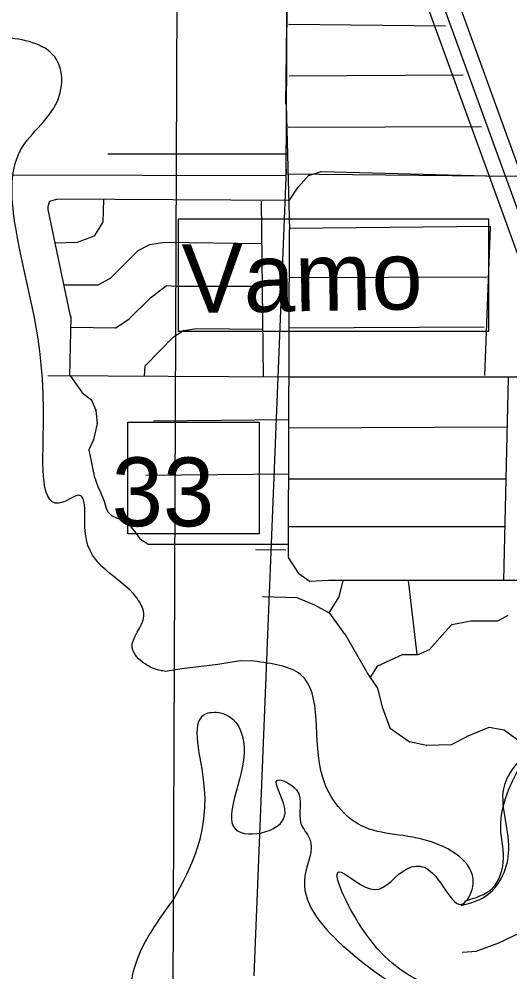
# Model space of a CAD drawing. Extents: x 408847 to 817539, y 923858 to 1151780.
# Drawn here: x 492713 to 495922, y 1046278 to 1052511 of the extents above; entities that cross this region are included whole.
import ezdxf

# ---------------------------------------------------------------- set-up
doc = ezdxf.new("R2010")
doc.units = 0
for name, color, linetype in [('County Route Divided Highway Outline and Fill', 7, 'Continuous'), ('Lakes and Ponds', 7, 'Continuous'), ('Level 12', 7, 'Continuous'), ('Level 39', 7, 'Continuous'), ('Level 43', 7, 'Continuous'), ('Level 6', 7, 'Continuous'), ('Local Roads Paved', 7, 'Continuous'), ('Narrow River Creek and Branch and Slough', 7, 'Continuous'), ('Quad Borders', 7, 'Continuous'), ('Section Lines', 7, 'Continuous'), ('US Routes Highway Center Lines', 7, 'Continuous')]:
    doc.layers.add(name, color=color, linetype=linetype)

msp = doc.modelspace()

# ---------------------------------------------------------------- linework, layer by layer
at = {"layer": 'County Route Divided Highway Outline and Fill'}
msp.add_line((494458.1, 1049036.7), (494258.1, 1049038.4), dxfattribs=at)
at = {"layer": 'Lakes and Ponds'}
msp.add_lwpolyline([(494247.9, 1048310.9), (494159.5, 1048312.5), (494013.5, 1048289), (493777.3, 1048260.1), (493670.3, 1048244.3)], dxfattribs=at)
for points in [[(493670.3, 1048244.3), (493637, 1048250.1), (493536.9, 1048292.5), (493452.9, 1048398.8), (493529, 1048606.4), (493483, 1048724.5), (493146.9, 1049143.9), (493102.9, 1049396), (492998.8, 1049350.4), (492872.9, 1049840.8), (492691.3, 1051145), (492723.5, 1051652.6), (492974, 1051999.4), (492958.1, 1052247.3), (492637.8, 1052388.7), (491939, 1052459.8), (491818.9, 1052532.3), (492057.4, 1053069), (492013.9, 1054216.7), (491863.9, 1054437.3), (491039.2, 1055098.7), (491109.6, 1055766), (491069.6, 1055866.2), (490973.6, 1056066.5), (490625.3, 1056246), (490345.2, 1056607.1), (489800.4, 1056251.7), (489586.2, 1056418.6), (488663.3, 1057771.9)], [(496592.1, 1045768.8), (496209.8, 1045763.6), (495785.7, 1046032.5), (495005.7, 1046492.2), (494818, 1046931.2), (495038.1, 1046816.7), (495252.4, 1046954.7), (495360.5, 1046962.6), (495614.5, 1046723.9), (495678.6, 1046834), (495408.8, 1047128.8), (494952.5, 1047233.5), (494698.7, 1047550.4), (494553.4, 1048223.7), (494247.9, 1048310.9)], [(493721.4, 1046748.6), (493920, 1047537.3), (493948.6, 1047972), (494058.7, 1047963.8), (494184.5, 1047749.3), (494145.8, 1047198.4), (494354, 1047206.2), (494452.2, 1047316.3), (494402.4, 1047532.7), (494526.5, 1047468.4), (494556.2, 1047248), (494614.1, 1047147.8), (494581.8, 1046907.4), (494825.5, 1046454.4), (495667.5, 1045876.4), (496215.5, 1045567.2), (496587.6, 1045543.5)], [(493764, 1045668.7), (493485.8, 1045905.8), (493451.9, 1046239.8), (493721.4, 1046748.6)]]:
    msp.add_spline(points, degree=3, dxfattribs=at)
at = {"layer": 'Level 12'}
msp.add_spline([(495603.3, 1046713.4), (495761.9, 1046773.2), (495913.1, 1047052.1), (495881.6, 1047476.9), (496294.6, 1047971.2), (496438.5, 1048509.7), (496371.8, 1048946.8), (496340.9, 1049045.7), (496285.1, 1049225.1), (496199.4, 1049510.1), (496115.7, 1049787.1), (497150.1, 1050216.1), (497142.2, 1050322.2), (497304.7, 1050638.6), (497839.6, 1051012.6), (498238.7, 1051585.1), (498453, 1051721.1), (499480.1, 1051938.3), (500137.1, 1052304.1), (501176.7, 1052833.8), (501631.7, 1053358.2), (501665.9, 1053474.3), (501682.3, 1053806.9), (500410.7, 1055014.4), (499512.6, 1055498.3), (499222.7, 1055797.1), (499087.1, 1056246.1), (499139.5, 1056468.4), (499556.6, 1057135), (500200.1, 1057899.6), (500386.5, 1058049.6), (500935, 1058091), (501235.6, 1058391.2), (501326.4, 1058954), (501605.6, 1059771.1), (501783.2, 1060031.1)], degree=3, dxfattribs=at)
at = {"layer": 'Level 39'}
msp.add_lwpolyline([(493424, 1049874.7), (494282.4, 1049874.7), (494282.4, 1049142.9), (493424, 1049142.9)], close=True, dxfattribs=at)
at = {"layer": 'Level 43'}
msp.add_lwpolyline([(493753.6, 1050468.5), (495784.6, 1050468.5), (495784.6, 1051202.7), (493753.6, 1051202.7)], close=True, dxfattribs=at)
at = {"layer": 'Level 6'}
for p, q in [((496679.5, 1049606.1), (495500.7, 1052857)), ((495312.6, 1052788.8), (496491.5, 1049537.9))]:
    msp.add_line(p, q, dxfattribs=at)
at = {"layer": 'Local Roads Paved'}
for p, q in [((494479.7, 1054120), (494455.1, 1051955.4)), ((494473.6, 1052478.1), (495500, 1052465.8)), ((494479.7, 1052139.9), (495616.8, 1052146.1)), ((494459.3, 1051952.8), (494480.3, 1051131.9)), ((495736.1, 1051806.2), (494471.9, 1051802)), ((494463.1, 1051627.2), (493292.8, 1051627.2)), ((494539, 1051412.7), (494605.1, 1051487.1)), ((494606.9, 1051488.3), (494689, 1051512.9)), ((494690.2, 1051513), (495853.3, 1051483.7)), ((494476.1, 1051320.4), (494538.7, 1051412.3)), ((492909.9, 1051314), (492902.2, 1051283.2)), ((492964.3, 1051332.8), (492912.6, 1051316.9)), ((494475.4, 1051324.5), (492965.5, 1051333)), ((493262.1, 1051183.3), (493267, 1051331.3)), ((494296.1, 1051320.4), (494308.8, 1050171.7)), ((492902.1, 1051282.2), (492902.1, 1051266.4)), ((492902.1, 1051265.6), (493044.3, 1050579.6)), ((493208.4, 1051095.4), (493261.5, 1051181.3)), ((494473.6, 1049090.4), (494480.3, 1051131.9)), ((495790.5, 1051154.3), (494480.3, 1051141.8)), ((495757.1, 1050178.5), (495794.6, 1051150.1)), ((492947.2, 1051048), (493094, 1051052.3)), ((493095.2, 1051052.6), (493206.4, 1051093.8)), ((493492.9, 1050998.2), (493562.9, 1051035.3)), ((493564.1, 1051035.7), (493667.8, 1051052.3)), ((493668.5, 1051052.4), (494299.1, 1051043.8)), ((493308.6, 1050814.1), (493491.9, 1050997.5)), ((493229.5, 1050772.2), (493307.6, 1050813.4)), ((495773.8, 1050823.5), (494479.2, 1050819.3)), ((493004.5, 1050771.8), (493227.6, 1050771.8)), ((493572, 1050688.1), (493630.4, 1050734)), ((493630.5, 1050734.1), (493675.3, 1050766.7)), ((493678, 1050767.5), (493739.2, 1050763.4)), ((493739.4, 1050763.4), (494302.2, 1050763.4)), ((493434, 1050550.1), (493571.7, 1050687.8)), ((493052.7, 1050561.4), (493043.9, 1050177.8)), ((493044.6, 1050578.6), (493052.3, 1050563.2)), ((493346.8, 1050491.8), (493433.4, 1050549.6)), ((493051.2, 1050495.5), (493344.6, 1050491.2)), ((493723, 1050432.8), (493788.8, 1050474)), ((493790.4, 1050474.5), (493872.9, 1050486.9)), ((493873.6, 1050487), (494305.3, 1050482.7)), ((495752.9, 1050496.8), (494478.2, 1050488.4)), ((493539.4, 1050245.1), (493722.2, 1050432.2)), ((493533.8, 1050175.4), (493538.3, 1050242.6)), ((492902.1, 1050178.5), (494477.1, 1050170.9)), ((493048.6, 1050174.3), (493123.6, 1050070.1)), ((494477.1, 1050170.9), (496351.1, 1050170.1)), ((495911.5, 1050163.8), (495879.9, 1048839.1)), ((493124.4, 1050069.3), (493186, 1050020)), ((493187.1, 1050018.4), (493215.8, 1049952.9)), ((493216.1, 1049951.7), (493224.3, 1049865.1)), ((493224.2, 1049863.7), (493199.4, 1049760)), ((494476.2, 1049889.6), (493592.8, 1049881.1)), ((494476, 1049837.1), (495903.9, 1049843.5)), ((493199.1, 1049759.4), (493170.5, 1049693.8)), ((493170.2, 1049691.4), (493182.5, 1049629.9)), ((493182.5, 1049629.8), (493203.4, 1049521.3)), ((493203.6, 1049520.6), (493228.5, 1049454.1)), ((494475, 1049533.7), (493542.6, 1049525.1)), ((494474.9, 1049504.2), (495895.8, 1049504.2)), ((493228.6, 1049453.8), (493245.3, 1049416.3)), ((493245.3, 1049416.2), (493270.3, 1049357.9)), ((493270.5, 1049357.4), (493282.9, 1049311.8)), ((493283.1, 1049311.3), (493291.1, 1049291.4)), ((493292, 1049290), (493320.1, 1049261.8)), ((493321.4, 1049261), (493349.8, 1049248.8)), ((493350.1, 1049248.7), (493362.4, 1049244.6)), ((493362.7, 1049244.5), (493420.2, 1049219.8)), ((493421.8, 1049218.6), (493463, 1049165)), ((493463, 1049164.9), (493500.3, 1049115.2)), ((495891, 1049190.1), (494473.9, 1049190.1)), ((493501.2, 1049114.3), (493554.1, 1049077.7)), ((493556.4, 1049077), (494473.6, 1049077)), ((494473.6, 1048991), (494473.6, 1049090.4)), ((494542.2, 1048883.7), (494474.2, 1048988.9)), ((494610.6, 1048833.6), (494543.2, 1048882.6)), ((494737.2, 1048839.1), (494613.1, 1048832.9)), ((497939.8, 1048839.1), (494737.4, 1048839.1)), ((494806.5, 1048732.9), (494831, 1048839.1)), ((495315.7, 1048355.4), (495259.3, 1048839.1)), ((494529.4, 1048726), (494304, 1048732.3)), ((494740.6, 1048627.1), (494806, 1048731.7)), ((494636.7, 1048682.1), (494530.8, 1048725.7)), ((494742.8, 1048625.9), (494637, 1048681.9)), ((494843.9, 1048487.5), (494744.1, 1048624.7)), ((495843.4, 1048575.7), (495911.5, 1048612.9)), ((495478.3, 1048481), (495540.2, 1048549.1)), ((495542.3, 1048550.4), (495666.3, 1048575.2)), ((494988.4, 1048236.1), (494844.2, 1048487.1)), ((495397.2, 1048387.5), (495478.2, 1048481)), ((495058.6, 1048280.5), (495220, 1048355)), ((495221.7, 1048355.4), (495320.5, 1048355.4)), ((495322, 1048355.7), (495395.8, 1048386.4)), ((495057.1, 1048136.1), (494988.6, 1048235.9)), ((495009.8, 1048204.9), (495056.9, 1048279)), ((495088.9, 1048010), (495057.7, 1048134.8)), ((495138.7, 1047872.8), (495089, 1048009.6)), ((495264.1, 1047784.1), (495140.2, 1047870.9)), ((495784.8, 1047877.4), (495635.4, 1047815.2)), ((495885.5, 1047859.2), (495787.1, 1047877.7)), ((496030.3, 1047752.6), (495887.2, 1047858.5)), ((495635.1, 1047815), (495541.9, 1047765.3)), ((495377.3, 1047758.7), (495265.5, 1047783.5)), ((495540.1, 1047764.8), (495378.3, 1047758.6)), ((495990, 1046534.4), (495847.9, 1046467.5)), ((495847.6, 1046467.4), (495705.9, 1046413.2)), ((495704.9, 1046412.9), (495609.1, 1046404.6))]:
    msp.add_line(p, q, dxfattribs=at)
msp.add_lwpolyline([(495667, 1048575.2), (495767.1, 1048575.2), (495841.4, 1048575.2)], dxfattribs=at)
for centre, start, end in [((494608.1, 1051484.4), 106.70659, 138.37971), ((494690.1, 1051509), 88.55693, 106.70659), ((494542, 1051410.1), 138.37971, 145.72554), ((492913.8, 1051313.1), 107.11023, 165.97004), ((492965.4, 1051329), 89.67706, 107.11023), ((492906.1, 1051282.2), 165.97004, 180), ((492906.1, 1051266.4), 180, 191.70717), ((493258.1, 1051183.4), 328.25246, 358.09174), ((495790.6, 1051150.3), 357.78899, 90.54765), ((493093.9, 1051056.3), 271.68547, 290.33183), ((493205, 1051097.5), 290.33183, 328.25246), ((493564.8, 1051031.8), 99.09444, 117.90831), ((493668.4, 1051048.4), 89.22015, 99.09444), ((493494.7, 1050994.7), 117.90831, 135.01335), ((493305.7, 1050816.9), 297.76954, 315.01335), ((493227.6, 1050775.8), 270, 297.76954), ((493632.9, 1050730.9), 126.04007, 128.17019), ((493677.7, 1050763.5), 86.18415, 126.04007), ((493739.4, 1050767.4), 266.18415, 270), ((493574.5, 1050685), 128.17019, 135.01335), ((493048.2, 1050580.4), 191.70717, 206.55438), ((493048.7, 1050561.4), 358.6837, 26.55438), ((493431.2, 1050552.9), 303.70239, 315.01335), ((493344.6, 1050495.2), 269.1445, 303.70239), ((493791, 1050470.6), 98.53468, 122.01738), ((493873.5, 1050483), 89.43247, 98.53468), ((493725.1, 1050429.4), 122.01738, 135.65709), ((493542.3, 1050242.3), 135.65709, 176.1877), ((493126.9, 1050072.4), 215.74123, 231.32717), ((493183.5, 1050016.8), 23.61958, 51.32717), ((493212.1, 1049951.3), 5.43781, 23.61958), ((493220.4, 1049864.7), 346.51032, 5.43781), ((493195.5, 1049761), 336.38042, 346.51032), ((493174.2, 1049692.2), 156.38042, 191.3048), ((493178.6, 1049629.1), 10.88058, 11.3048), ((493207.3, 1049522), 190.88058, 200.54727), ((493232.3, 1049455.5), 200.54727, 203.95258), ((493241.7, 1049414.7), 23.18893, 23.95258), ((493266.7, 1049356.3), 15.24834, 23.18893), ((493286.8, 1049312.8), 195.24834, 201.79221), ((493294.8, 1049292.9), 201.79221, 224.98665), ((493323, 1049264.7), 224.98665, 246.79174), ((493351.4, 1049252.5), 246.79174, 251.55704), ((493361.1, 1049240.8), 66.79174, 71.55704), ((493418.6, 1049216.1), 37.55569, 66.79174), ((493459.8, 1049162.5), 36.85709, 37.55569), ((493503.5, 1049117.6), 216.85709, 235.29235), ((493556.4, 1049081), 235.29235, 270), ((494477.6, 1049090.4), 179.81214, 180), ((494477.6, 1048991), 180, 212.89307), ((494545.6, 1048885.9), 212.89307, 233.95993), ((494612.9, 1048836.9), 233.95993, 272.86374), ((494737.4, 1048835.1), 90, 92.86374), ((494802.6, 1048733.8), 328.00661, 347.01123), ((494529.2, 1048722), 67.61047, 88.40812), ((494635.1, 1048678.4), 62.09169, 67.61047), ((494635.1, 1048678.4), 62.09169, 67.61047), ((494740.9, 1048622.4), 36.01468, 62.09169), ((495543.1, 1048546.4), 101.31507, 137.7396), ((495667, 1048571.2), 90, 101.31507), ((495841.4, 1048579.2), 270, 298.62168), ((494840.7, 1048485.1), 29.88737, 36.01468), ((495481.3, 1048478.3), 137.7396, 139.09883), ((495221.7, 1048351.4), 90, 114.7853), ((495320.5, 1048359.4), 270, 292.62934), ((495394.2, 1048390.1), 292.62934, 319.09883), ((494991.9, 1048238.1), 209.88737, 214.49606), ((495060.3, 1048276.8), 114.7853, 147.5409), ((495053.8, 1048133.8), 14.02996, 34.49606), ((495092.8, 1048011), 194.02996, 199.97454), ((495142.5, 1047874.2), 199.97454, 234.99544), ((495786.4, 1047873.8), 79.37551, 112.62934), ((495884.8, 1047855.3), 53.51801, 79.37551), ((495637, 1047811.5), 112.62934, 118.08357), ((495266.4, 1047787.4), 234.99544, 257.46554), ((495378.2, 1047762.6), 257.46554, 272.20362), ((495540, 1047768.8), 272.20362, 298.08357), ((495846.2, 1046471.1), 290.93406, 295.21216), ((495704.5, 1046416.9), 274.97221, 290.93406)]:
    msp.add_arc(centre, 4, start, end, dxfattribs=at)
at = {"layer": 'Narrow River Creek and Branch and Slough'}
msp.add_spline([(495627.7, 1046743.1), (495808, 1046826.8), (495879.9, 1047024.5), (495861.9, 1047222.2), (495915.8, 1047473.9), (495987.7, 1047617.7), (496113.5, 1047779.4), (496329.2, 1048031.1), (496401.1, 1048300.7), (496437.1, 1048516.4), (496365.2, 1048857.9), (496293.3, 1049181.4), (496185.4, 1049523), (496131.5, 1049810.6), (496185.4, 1049954.3), (496581.6, 1049974.1)], degree=3, dxfattribs=at)
at = {"layer": 'Quad Borders'}
msp.add_line((493776.8, 1060493), (493595.5, 1015054.2), dxfattribs=at)
at = {"layer": 'Section Lines'}
msp.add_line((494462, 1051486.4), (489161, 1051495.2), dxfattribs=at)
for points in [[(494487.3, 1056871.9), (494458.3, 1051499.2)], [(494458.5, 1051528.3), (494247.8, 1046253)], [(494458.3, 1051499.2), (499891.8, 1051445)]]:
    msp.add_lwpolyline(points, dxfattribs=at)
at = {"layer": 'US Routes Highway Center Lines'}
msp.add_line((496585.5, 1049572), (495406.6, 1052822.9), dxfattribs=at)

# ---------------------------------------------------------------- texts
at = {"layer": 'Level 39'}
msp.add_text('Vamo', height=450, rotation=0.99995, dxfattribs=at).set_placement((493783, 1050586.5))
at = {"layer": 'Level 43'}
msp.add_text('33', height=450, rotation=359.90658, dxfattribs=at).set_placement((493319.3, 1049194))

doc.saveas('drawing.dxf')
